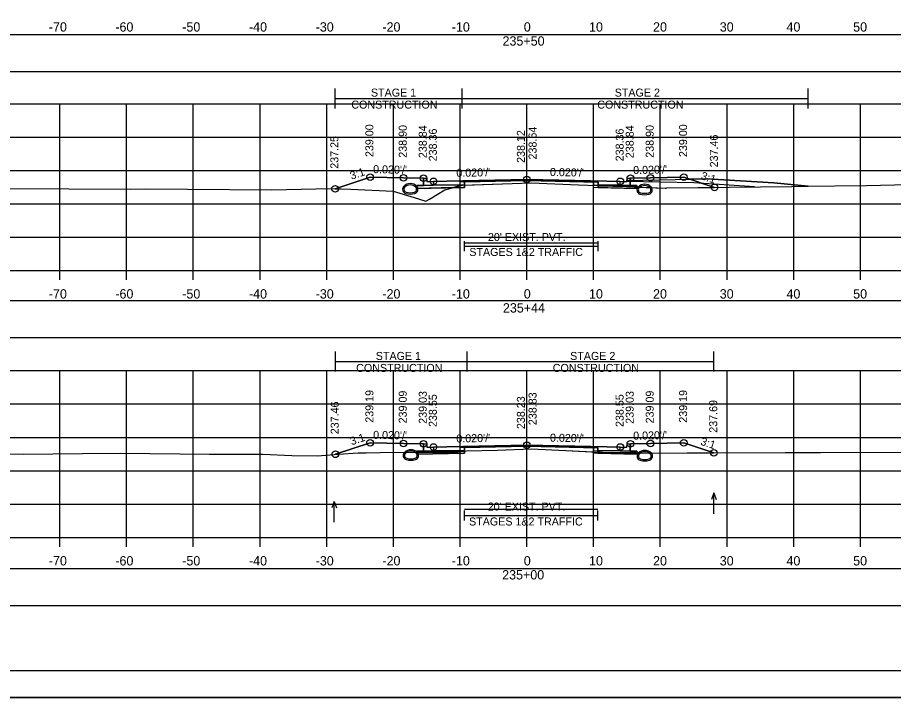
# Model space of a CAD drawing. Extents: x 1369627 to 1374022, y 380035 to 398173.
# Drawn here: x 1372022.2 to 1372153.5, y 388359 to 388460.9 of the extents above; entities that cross this region are included whole.
import ezdxf

# ---------------------------------------------------------------- set-up
doc = ezdxf.new("R2010")
doc.units = 0
for name, color, linetype in [('Default', 7, 'Continuous'), ('R_Alt Surface', 7, 'Continuous'), ('R_Axis', 7, 'Continuous'), ('R_Axis Annot', 7, 'Continuous'), ('R_Border', 7, 'Continuous'), ('R_Drive', 7, 'Continuous'), ('R_Exist Surface', 7, 'Continuous'), ('R_Fin Surface', 7, 'Continuous'), ('R_Grid', 7, 'Continuous'), ('R_MOT', 7, 'Continuous'), ('R_No Plot', 7, 'Continuous'), ('R_Water Annot', 7, 'Continuous'), ('R_Xsect Elev', 7, 'Continuous'), ('R_Xsect Slope', 7, 'Continuous'), ('T_Vehicle Path Lt Minor', 7, 'Continuous'), ('T_Vehicle Path Rt', 7, 'Continuous')]:
    doc.layers.add(name, color=color, linetype=linetype)

msp = doc.modelspace()

# ---------------------------------------------------------------- linework, layer by layer
at = {"layer": 'Default'}
for p, q in [((1372089.19, 388425.86), (1372089.19, 388427.36)), ((1372109.19, 388425.86), (1372109.19, 388427.36)), ((1372089.19, 388426.61), (1372109.19, 388426.61)), ((1372089.16, 388385.46), (1372089.16, 388386.96)), ((1372109.16, 388385.46), (1372109.16, 388386.96)), ((1372089.16, 388386.21), (1372109.16, 388386.21))]:
    msp.add_line(p, q, dxfattribs=at)
for points in [[(1371948.53, 388452.76), (1372248.53, 388452.76), (1372248.53, 388458.28), (1371948.53, 388458.28)], [(1372083.02, 388436.78), (1372083.52, 388436.78), (1372083.53, 388436.28), (1372084.53, 388436.3), (1372084.53, 388435.72), (1372083.03, 388435.69)], [(1372113.53, 388436.28), (1372113.54, 388436.78), (1372114.04, 388436.78), (1372114.03, 388435.69), (1372112.53, 388435.72), (1372112.53, 388436.3)], [(1371948.53, 388412.9), (1372248.53, 388412.9), (1372248.53, 388418.42), (1371948.53, 388418.42)], [(1372083.02, 388396.97), (1372083.52, 388396.97), (1372083.53, 388396.47), (1372084.53, 388396.49), (1372084.53, 388395.91), (1372083.03, 388395.88)], [(1372113.53, 388396.47), (1372113.54, 388396.97), (1372114.04, 388396.97), (1372114.03, 388395.88), (1372112.53, 388395.91), (1372112.53, 388396.49)], [(1371948.53, 388372.74), (1372248.53, 388372.74), (1372248.53, 388378.26), (1371948.53, 388378.26)]]:
    msp.add_lwpolyline(points, close=True, dxfattribs=at)
at = {"layer": 'R_Alt Surface'}
for points in [[(1372083.03, 388436.78), (1372083.03, 388435.69), (1372084.53, 388435.72), (1372089.19, 388435.81), (1372089.19, 388436.23), (1372098.53, 388436.41), (1372109.19, 388436.2), (1372109.19, 388435.78), (1372112.53, 388435.72), (1372114.03, 388435.69), (1372114.03, 388436.78)], [(1372083.03, 388396.97), (1372083.03, 388395.88), (1372084.53, 388395.91), (1372089.16, 388396), (1372089.16, 388396.42), (1372098.53, 388396.6), (1372109.16, 388396.39), (1372109.16, 388395.97), (1372112.53, 388395.91), (1372114.03, 388395.88), (1372114.03, 388396.97)]]:
    msp.add_lwpolyline(points, dxfattribs=at)
for points in [[(1372082.03, 388435.67), (1372083.03, 388435.69), (1372084.53, 388435.72), (1372089.19, 388435.81), (1372089.19, 388435.39), (1372082.03, 388435.25)], [(1372115.03, 388435.67), (1372114.03, 388435.69), (1372112.53, 388435.72), (1372109.19, 388435.78), (1372109.19, 388435.37), (1372115.03, 388435.25)], [(1372082.03, 388395.86), (1372083.03, 388395.88), (1372084.53, 388395.91), (1372089.16, 388396), (1372089.16, 388395.58), (1372082.03, 388395.44)], [(1372115.03, 388395.86), (1372114.03, 388395.88), (1372112.53, 388395.91), (1372109.16, 388395.97), (1372109.16, 388395.56), (1372115.03, 388395.44)]]:
    msp.add_lwpolyline(points, close=True, dxfattribs=at)
at = {"layer": 'R_Axis'}
for p, q in [((1371948.53, 388422.94), (1372248.53, 388422.94)), ((1372028.53, 388421.54), (1372028.53, 388422.94)), ((1372038.53, 388421.54), (1372038.53, 388422.94)), ((1372048.53, 388421.54), (1372048.53, 388422.94)), ((1372058.53, 388421.54), (1372058.53, 388422.94)), ((1372068.53, 388421.54), (1372068.53, 388422.94)), ((1372078.53, 388421.54), (1372078.53, 388422.94)), ((1372088.53, 388421.54), (1372088.53, 388422.94)), ((1372098.53, 388421.54), (1372098.53, 388422.94)), ((1372108.53, 388421.54), (1372108.53, 388422.94)), ((1372118.53, 388421.54), (1372118.53, 388422.94)), ((1372128.53, 388421.54), (1372128.53, 388422.94)), ((1372138.53, 388421.54), (1372138.53, 388422.94)), ((1372148.53, 388421.54), (1372148.53, 388422.94)), ((1371948.53, 388382.94), (1372248.53, 388382.94)), ((1372028.53, 388381.54), (1372028.53, 388382.94)), ((1372038.53, 388381.54), (1372038.53, 388382.94)), ((1372048.53, 388381.54), (1372048.53, 388382.94)), ((1372058.53, 388381.54), (1372058.53, 388382.94)), ((1372068.53, 388381.54), (1372068.53, 388382.94)), ((1372078.53, 388381.54), (1372078.53, 388382.94)), ((1372088.53, 388381.54), (1372088.53, 388382.94)), ((1372098.53, 388381.54), (1372098.53, 388382.94)), ((1372108.53, 388381.54), (1372108.53, 388382.94)), ((1372118.53, 388381.54), (1372118.53, 388382.94)), ((1372128.53, 388381.54), (1372128.53, 388382.94)), ((1372138.53, 388381.54), (1372138.53, 388382.94)), ((1372148.53, 388381.54), (1372148.53, 388382.94))]:
    msp.add_line(p, q, dxfattribs=at)
at = {"layer": 'R_Border'}
msp.add_line((1372256.71, 388362.94), (1371940.53, 388362.94), dxfattribs=at)
at = {"layer": 'R_Drive'}
for p, q in [((1372113.53, 388436.45), (1372125.53, 388436.69)), ((1372113.53, 388436.28), (1372113.53, 388436.45)), ((1372125.53, 388436.69), (1372135.53, 388436.09)), ((1372135.53, 388436.09), (1372140.71, 388435.58))]:
    msp.add_line(p, q, dxfattribs=at)
for centre, radius, start, end in [((1372080.54, 388435.11), 0.646, 136.3515, 253.9529), ((1372081.05, 388434.62), 1.35, 43.6485, 136.3515), ((1372080.54, 388435.11), 0.438, 136.3515, 253.9529), ((1372081.05, 388434.62), 1.15, 43.6485, 136.3515), ((1372081.56, 388435.11), 0.438, 286.0471, 43.6485), ((1372081.56, 388435.11), 0.646, 286.0471, 43.6485), ((1372115.66, 388435.01), 0.646, 136.3515, 253.9529), ((1372116.17, 388434.52), 1.35, 43.6485, 136.3515), ((1372115.66, 388435.01), 0.438, 136.3515, 253.9529), ((1372116.17, 388434.52), 1.15, 43.6485, 136.3515), ((1372116.68, 388435.01), 0.438, 286.0471, 43.6485), ((1372116.68, 388435.01), 0.646, 286.0471, 43.6485), ((1372081.05, 388436.89), 2.5, 253.9529, 286.0471), ((1372081.05, 388436.89), 2.29, 253.9529, 286.0471), ((1372116.17, 388436.8), 2.5, 253.9529, 286.0471), ((1372116.17, 388436.8), 2.29, 253.9529, 286.0471), ((1372080.63, 388395.23), 0.646, 136.3515, 253.9529), ((1372081.15, 388394.74), 1.35, 43.6485, 136.3515), ((1372080.63, 388395.23), 0.438, 136.3515, 253.9529), ((1372081.15, 388394.74), 1.15, 43.6485, 136.3515), ((1372081.66, 388395.23), 0.438, 286.0471, 43.6485), ((1372081.66, 388395.23), 0.646, 286.0471, 43.6485), ((1372115.69, 388395.13), 0.646, 136.3515, 253.9529), ((1372116.21, 388394.64), 1.35, 43.6485, 136.3515), ((1372115.69, 388395.13), 0.438, 136.3515, 253.9529), ((1372116.21, 388394.64), 1.15, 43.6485, 136.3515), ((1372116.72, 388395.13), 0.438, 286.0471, 43.6485), ((1372116.72, 388395.13), 0.646, 286.0471, 43.6485), ((1372081.15, 388397.01), 2.5, 253.9529, 286.0471), ((1372081.15, 388397.01), 2.29, 253.9529, 286.0471), ((1372116.21, 388396.91), 2.5, 253.9529, 286.0471), ((1372116.21, 388396.91), 2.29, 253.9529, 286.0471)]:
    msp.add_arc(centre, radius, start, end, dxfattribs=at)
at = {"layer": 'R_Exist Surface'}
for points in [[(1372020.62, 388435.25), (1372039.09, 388435.14), (1372041.3, 388435.16), (1372047.67, 388435.11), (1372060.32, 388435.01), (1372066.9, 388435.18), (1372069.25, 388435.21), (1372072.16, 388435.12), (1372078.49, 388434.81), (1372081.65, 388433.86), (1372083.4, 388433.31), (1372083.94, 388433.61), (1372086.23, 388435.01), (1372088.06, 388435.51), (1372088.87, 388435.72), (1372096.33, 388435.99), (1372099.19, 388436.09), (1372106.29, 388435.8), (1372109.03, 388435.7), (1372109.34, 388435.64), (1372113.44, 388435.52), (1372119.28, 388435.27), (1372119.43, 388435.28), (1372119.51, 388435.32), (1372128.87, 388435.43), (1372138.23, 388435.55), (1372139.89, 388435.57), (1372149.44, 388435.68), (1372155.74, 388435.85)], [(1372016.33, 388395.47), (1372023, 388395.4), (1372031.94, 388395.53), (1372037.54, 388395.59), (1372050.96, 388395.4), (1372058.94, 388395.44), (1372063.28, 388395.22), (1372067.11, 388395.17), (1372070.27, 388395.44), (1372073.23, 388395.64), (1372074.22, 388395.63), (1372074.46, 388395.64), (1372076.61, 388395.68), (1372087.04, 388395.72), (1372087.82, 388395.72), (1372089.46, 388395.9), (1372094.12, 388396.03), (1372099.16, 388396.2), (1372104.37, 388395.97), (1372109.5, 388395.72), (1372109.76, 388395.69), (1372109.92, 388395.68), (1372114.98, 388395.6), (1372116.73, 388395.58), (1372122.54, 388395.62), (1372137.25, 388395.66), (1372142.56, 388395.69), (1372157.87, 388395.73)]]:
    msp.add_lwpolyline(points, dxfattribs=at)
at = {"layer": 'R_Fin Surface'}
for points in [[(1372069.77, 388435.19), (1372075.02, 388436.94), (1372080.02, 388436.84), (1372083.02, 388436.78), (1372083.52, 388436.78), (1372083.53, 388436.28), (1372084.53, 388436.3), (1372086.53, 388436.34), (1372098.53, 388436.58), (1372110.53, 388436.34), (1372112.53, 388436.3), (1372113.53, 388436.28), (1372113.54, 388436.78), (1372114.04, 388436.78), (1372117.04, 388436.84), (1372122.04, 388436.94), (1372126.66, 388435.4)], [(1372069.82, 388395.4), (1372075.02, 388397.13), (1372080.02, 388397.03), (1372083.02, 388396.97), (1372083.52, 388396.97), (1372083.53, 388396.47), (1372084.53, 388396.49), (1372086.53, 388396.53), (1372098.53, 388396.77), (1372110.53, 388396.53), (1372112.53, 388396.49), (1372113.53, 388396.47), (1372113.54, 388396.97), (1372114.04, 388396.97), (1372117.04, 388397.03), (1372122.04, 388397.13), (1372126.56, 388395.63)]]:
    msp.add_lwpolyline(points, dxfattribs=at)
at = {"layer": 'R_Grid'}
for p, q in [((1371948.53, 388447.94), (1372248.53, 388447.94)), ((1372028.53, 388422.94), (1372028.53, 388447.94)), ((1372038.53, 388422.94), (1372038.53, 388447.94)), ((1372048.53, 388422.94), (1372048.53, 388447.94)), ((1372058.53, 388422.94), (1372058.53, 388447.94)), ((1372068.53, 388422.94), (1372068.53, 388447.94)), ((1372078.53, 388422.94), (1372078.53, 388447.94)), ((1372088.53, 388422.94), (1372088.53, 388447.94)), ((1372098.53, 388422.94), (1372098.53, 388447.94)), ((1372108.53, 388422.94), (1372108.53, 388447.94)), ((1372118.53, 388422.94), (1372118.53, 388447.94)), ((1372128.53, 388422.94), (1372128.53, 388447.94)), ((1372138.53, 388422.94), (1372138.53, 388447.94)), ((1372148.53, 388422.94), (1372148.53, 388447.94)), ((1371948.53, 388442.94), (1372248.53, 388442.94)), ((1371948.53, 388437.94), (1372248.53, 388437.94)), ((1371948.53, 388432.94), (1372248.53, 388432.94)), ((1371948.53, 388427.94), (1372248.53, 388427.94)), ((1371948.53, 388422.94), (1372248.53, 388422.94)), ((1371948.53, 388407.94), (1372248.53, 388407.94)), ((1372028.53, 388382.94), (1372028.53, 388407.94)), ((1372038.53, 388382.94), (1372038.53, 388407.94)), ((1372048.53, 388382.94), (1372048.53, 388407.94)), ((1372058.53, 388382.94), (1372058.53, 388407.94)), ((1372068.53, 388382.94), (1372068.53, 388407.94)), ((1372078.53, 388382.94), (1372078.53, 388407.94)), ((1372088.53, 388382.94), (1372088.53, 388407.94)), ((1372098.53, 388382.94), (1372098.53, 388407.94)), ((1372108.53, 388382.94), (1372108.53, 388407.94)), ((1372118.53, 388382.94), (1372118.53, 388407.94)), ((1372128.53, 388382.94), (1372128.53, 388407.94)), ((1372138.53, 388382.94), (1372138.53, 388407.94)), ((1372148.53, 388382.94), (1372148.53, 388407.94)), ((1371948.53, 388402.94), (1372248.53, 388402.94)), ((1371948.53, 388397.94), (1372248.53, 388397.94)), ((1371948.53, 388392.94), (1372248.53, 388392.94)), ((1371948.53, 388387.94), (1372248.53, 388387.94)), ((1371948.53, 388382.94), (1372248.53, 388382.94))]:
    msp.add_line(p, q, dxfattribs=at)
at = {"layer": 'R_MOT'}
for p, q in [((1372069.77, 388447.24), (1372069.77, 388450.24)), ((1372088.83, 388447.24), (1372088.83, 388450.24)), ((1372140.71, 388447.24), (1372140.71, 388450.24)), ((1372069.77, 388448.74), (1372140.71, 388448.74)), ((1372069.82, 388407.79), (1372069.82, 388410.79)), ((1372089.56, 388407.79), (1372089.56, 388410.79)), ((1372126.56, 388407.79), (1372126.56, 388410.79)), ((1372069.82, 388409.29), (1372126.56, 388409.29))]:
    msp.add_line(p, q, dxfattribs=at)
at = {"layer": 'R_No Plot'}
for p, q in [((1372123.53, 388436.08), (1372113.53, 388436.28)), ((1372132.67, 388435.48), (1372123.53, 388436.08)), ((1371928.13, 388358.96), (1372261.46, 388358.96))]:
    msp.add_line(p, q, dxfattribs=at)
for points in [[(1371928.12, 388572.3), (1372261.46, 388572.3), (1372261.46, 388358.96), (1371928.12, 388358.96)], [(1372174.45, 388568.4), (1372194.07, 388568.4), (1372194.07, 388558.52), (1372210.18, 388558.52), (1372233.38, 388558.52), (1372233.38, 388525.85), (1372256.59, 388525.85), (1372256.71, 388362.94), (1371940.53, 388362.94), (1371940.53, 388568.4)], [(1372098.53, 388436.58), (1372086.53, 388436.34), (1372084.53, 388436.3), (1372084.53, 388435.72), (1372088.53, 388435.8), (1372088.53, 388436.21), (1372098.53, 388436.41), (1372108.53, 388436.21), (1372108.53, 388435.8), (1372112.53, 388435.72), (1372112.53, 388436.3), (1372110.53, 388436.34)], [(1372088.53, 388435.8), (1372084.53, 388435.72), (1372083.03, 388435.69), (1372082.03, 388435.67), (1372082.03, 388435.25), (1372088.53, 388435.38)], [(1372108.53, 388435.8), (1372112.53, 388435.72), (1372114.03, 388435.69), (1372115.03, 388435.67), (1372115.03, 388435.25), (1372108.53, 388435.38)], [(1372098.53, 388396.77), (1372086.53, 388396.53), (1372084.53, 388396.49), (1372084.53, 388395.91), (1372088.53, 388395.99), (1372088.53, 388396.4), (1372098.53, 388396.6), (1372108.53, 388396.4), (1372108.53, 388395.99), (1372112.53, 388395.91), (1372112.53, 388396.49), (1372110.53, 388396.53)], [(1372088.53, 388395.99), (1372084.53, 388395.91), (1372083.03, 388395.88), (1372082.03, 388395.86), (1372082.03, 388395.44), (1372088.53, 388395.57)], [(1372108.53, 388395.99), (1372112.53, 388395.91), (1372114.03, 388395.88), (1372115.03, 388395.86), (1372115.03, 388395.44), (1372108.53, 388395.57)]]:
    msp.add_lwpolyline(points, close=True, dxfattribs=at)
for points in [[(1372083.02, 388436.78), (1372083.03, 388435.69), (1372084.53, 388435.72), (1372088.53, 388435.8), (1372088.53, 388436.21), (1372098.53, 388436.41), (1372108.53, 388436.21), (1372108.53, 388435.8), (1372112.53, 388435.72), (1372114.03, 388435.69), (1372114.04, 388436.78)], [(1372089.19, 388427.09), (1372109.19, 388427.09)], [(1372083.02, 388396.97), (1372083.03, 388395.88), (1372084.53, 388395.91), (1372088.53, 388395.99), (1372088.53, 388396.4), (1372098.53, 388396.6), (1372108.53, 388396.4), (1372108.53, 388395.99), (1372112.53, 388395.91), (1372114.03, 388395.88), (1372114.04, 388396.97)], [(1372089.16, 388387.2), (1372109.16, 388387.2)]]:
    msp.add_lwpolyline(points, dxfattribs=at)
for centre in [(1372075.02, 388436.94), (1372122.04, 388436.94), (1372080.02, 388436.84), (1372083.02, 388436.78), (1372084.53, 388436.3), (1372098.53, 388436.58), (1372112.53, 388436.3), (1372114.04, 388436.78), (1372117.04, 388436.84), (1372069.77, 388435.19), (1372126.66, 388435.4), (1372075.02, 388397.13), (1372080.02, 388397.03), (1372083.02, 388396.97), (1372084.53, 388396.49), (1372098.53, 388396.77), (1372112.53, 388396.49), (1372114.04, 388396.97), (1372117.04, 388397.03), (1372122.04, 388397.13), (1372069.82, 388395.4), (1372126.56, 388395.63)]:
    msp.add_circle(centre, 0.5, dxfattribs=at)
at = {"layer": 'R_Water Annot'}
for p, q in [((1372126.55, 388389.61), (1372126.2, 388388.65)), ((1372126.55, 388386.46), (1372126.55, 388389.61)), ((1372126.55, 388389.61), (1372126.9, 388388.65)), ((1372069.65, 388388.35), (1372069.3, 388387.39)), ((1372069.65, 388385.21), (1372069.65, 388388.35)), ((1372069.65, 388388.35), (1372070, 388387.39))]:
    msp.add_line(p, q, dxfattribs=at)
at = {"layer": 'R_Xsect Elev'}
for p, q in [((1372098.53, 388436.07), (1372098.53, 388446.07)), ((1372098.53, 388396.18), (1372098.53, 388406.18))]:
    msp.add_line(p, q, dxfattribs=at)
at = {"layer": 'T_Vehicle Path Lt Minor'}
for p, q in [((1372125.53, 388436.69), (1372122.95, 388436.64)), ((1372122.95, 388436.64), (1372126.66, 388435.4)), ((1372135.53, 388436.09), (1372125.53, 388436.69)), ((1372140.69, 388435.58), (1372135.53, 388436.09))]:
    msp.add_line(p, q, dxfattribs=at)
msp.add_lwpolyline([(1372126.66, 388435.4), (1372128.87, 388435.43), (1372138.23, 388435.55), (1372139.89, 388435.57), (1372140.69, 388435.58)], dxfattribs=at)
at = {"layer": 'T_Vehicle Path Rt'}
for p, q in [((1372083.03, 388435.69), (1372083.02, 388436.78)), ((1372114.04, 388436.78), (1372114.03, 388435.69)), ((1372087.51, 388435.36), (1372082.03, 388435.25)), ((1372087.51, 388435.36), (1372089.19, 388435.39)), ((1372089.19, 388435.81), (1372089.19, 388435.73)), ((1372089.19, 388435.39), (1372089.19, 388435.73)), ((1372109.19, 388435.67), (1372109.19, 388435.78)), ((1372109.19, 388435.67), (1372109.19, 388435.37)), ((1372115.03, 388435.45), (1372119.28, 388435.27)), ((1372083.03, 388395.88), (1372083.02, 388396.97)), ((1372114.04, 388396.97), (1372114.03, 388395.88)), ((1372082.03, 388395.86), (1372083.03, 388395.88)), ((1372082.03, 388395.7), (1372082.03, 388395.86)), ((1372082.03, 388395.7), (1372082.03, 388395.44)), ((1372089.16, 388396), (1372089.16, 388395.86)), ((1372109.16, 388395.73), (1372109.16, 388395.97)), ((1372109.16, 388395.73), (1372109.16, 388395.56)), ((1372115.03, 388395.6), (1372116.73, 388395.58))]:
    msp.add_line(p, q, dxfattribs=at)
for points in [[(1372083.02, 388436.78), (1372080.02, 388436.84), (1372075.02, 388436.94), (1372069.77, 388435.19)], [(1372109.19, 388435.78), (1372109.19, 388436.2), (1372098.53, 388436.41), (1372089.19, 388436.23), (1372089.19, 388435.81)], [(1372126.66, 388435.4), (1372122.04, 388436.94), (1372117.04, 388436.84), (1372114.04, 388436.78)], [(1372069.77, 388435.19), (1372072.16, 388435.12), (1372078.49, 388434.81), (1372081.65, 388433.86), (1372083.4, 388433.31), (1372083.94, 388433.61), (1372086.23, 388435.01), (1372086.85, 388435.18), (1372087.51, 388435.36)], [(1372082.03, 388435.25), (1372082.03, 388435.67), (1372083.03, 388435.69)], [(1372089.19, 388435.73), (1372088.87, 388435.72), (1372088.06, 388435.51), (1372087.51, 388435.36)], [(1372089.19, 388435.73), (1372096.33, 388435.99), (1372099.19, 388436.09), (1372106.29, 388435.8), (1372109.03, 388435.7), (1372109.19, 388435.67)], [(1372115.03, 388435.45), (1372113.44, 388435.52), (1372109.34, 388435.64), (1372109.19, 388435.67)], [(1372109.19, 388435.37), (1372115.03, 388435.25), (1372115.03, 388435.45)], [(1372114.03, 388435.69), (1372115.03, 388435.67), (1372115.03, 388435.45)], [(1372119.28, 388435.27), (1372119.43, 388435.28), (1372119.51, 388435.32), (1372126.66, 388435.4)], [(1372083.02, 388396.97), (1372080.02, 388397.03), (1372075.02, 388397.13), (1372069.82, 388395.4)], [(1372126.56, 388395.63), (1372122.04, 388397.13), (1372117.04, 388397.03), (1372114.04, 388396.97)], [(1372069.82, 388395.4), (1372070.27, 388395.44), (1372073.23, 388395.64), (1372074.22, 388395.63), (1372074.46, 388395.64), (1372076.61, 388395.68), (1372082.03, 388395.7), (1372082.03, 388395.7)], [(1372082.03, 388395.44), (1372089.16, 388395.58), (1372089.16, 388395.86)], [(1372089.16, 388395.86), (1372087.82, 388395.72), (1372087.04, 388395.72), (1372082.03, 388395.7)], [(1372109.16, 388395.97), (1372109.16, 388396.39), (1372098.53, 388396.6), (1372089.16, 388396.42), (1372089.16, 388396)], [(1372089.16, 388395.86), (1372089.46, 388395.9), (1372094.12, 388396.03), (1372099.16, 388396.2), (1372104.37, 388395.97), (1372109.16, 388395.73)], [(1372115.03, 388395.6), (1372114.98, 388395.6), (1372109.92, 388395.68), (1372109.76, 388395.69), (1372109.5, 388395.72), (1372109.16, 388395.73)], [(1372109.16, 388395.56), (1372115.03, 388395.44), (1372115.03, 388395.6)], [(1372114.03, 388395.88), (1372115.03, 388395.86), (1372115.03, 388395.6)], [(1372116.73, 388395.58), (1372122.54, 388395.62), (1372126.56, 388395.63)]]:
    msp.add_lwpolyline(points, dxfattribs=at)

# ---------------------------------------------------------------- texts
at = {"layer": 'R_Axis Annot'}
for s, height, p in [('-70', 1.4, (1372026.87, 388458.74)), ('-60', 1.4, (1372036.84, 388458.74)), ('-50', 1.4, (1372046.87, 388458.74)), ('-40', 1.4, (1372056.87, 388458.74)), ('-30', 1.4, (1372066.87, 388458.74)), ('-20', 1.4, (1372076.87, 388458.74)), ('-10', 1.4, (1372087.27, 388458.74)), ('0', 1.4, (1372098.07, 388458.74)), ('10', 1.4, (1372107.84, 388458.74)), ('20', 1.4, (1372117.44, 388458.74)), ('30', 1.4, (1372127.44, 388458.74)), ('40', 1.4, (1372137.44, 388458.74)), ('50', 1.4, (1372147.44, 388458.74)), ('235+50', 1.4, (1372094.88, 388456.64)), ("20' EXIST. PVT.", 1.2, (1372092.69, 388427.36)), ('STAGES 1&2 TRAFFIC', 1.2, (1372089.9, 388425.12)), ('-70', 1.4, (1372026.87, 388418.74)), ('-60', 1.4, (1372036.84, 388418.74)), ('-50', 1.4, (1372046.87, 388418.74)), ('-40', 1.4, (1372056.87, 388418.74)), ('-30', 1.4, (1372066.87, 388418.74)), ('-20', 1.4, (1372076.87, 388418.74)), ('-10', 1.4, (1372087.27, 388418.74)), ('0', 1.4, (1372098.07, 388418.74)), ('10', 1.4, (1372107.84, 388418.74)), ('20', 1.4, (1372117.44, 388418.74)), ('30', 1.4, (1372127.44, 388418.74)), ('40', 1.4, (1372137.44, 388418.74)), ('50', 1.4, (1372147.44, 388418.74)), ('235+44', 1.4, (1372094.94, 388416.64)), ("20' EXIST. PVT.", 1.2, (1372092.66, 388386.97)), ('STAGES 1&2 TRAFFIC', 1.2, (1372089.86, 388384.73)), ('-70', 1.4, (1372026.87, 388378.74)), ('-60', 1.4, (1372036.84, 388378.74)), ('-50', 1.4, (1372046.87, 388378.74)), ('-40', 1.4, (1372056.87, 388378.74)), ('-30', 1.4, (1372066.87, 388378.74)), ('-20', 1.4, (1372076.87, 388378.74)), ('-10', 1.4, (1372087.27, 388378.74)), ('0', 1.4, (1372098.07, 388378.74)), ('10', 1.4, (1372107.84, 388378.74)), ('20', 1.4, (1372117.44, 388378.74)), ('30', 1.4, (1372127.44, 388378.74)), ('40', 1.4, (1372137.44, 388378.74)), ('50', 1.4, (1372147.44, 388378.74)), ('235+00', 1.4, (1372094.82, 388376.64))]:
    msp.add_text(s, height=height, dxfattribs=at).set_placement(p)
at = {"layer": 'R_MOT'}
for s, p in [('STAGE 1', (1372075.15, 388449)), ('STAGE 2', (1372111.69, 388449)), ('CONSTRUCTION', (1372072.21, 388447.2)), ('CONSTRUCTION', (1372109.08, 388447.2)), ('STAGE 1', (1372075.88, 388409.54)), ('STAGE 2', (1372105.01, 388409.54)), ('CONSTRUCTION', (1372072.94, 388407.74)), ('CONSTRUCTION', (1372102.41, 388407.74))]:
    msp.add_text(s, height=1.2, dxfattribs=at).set_placement(p)
at = {"layer": 'R_Xsect Elev'}
for s, p in [('239.00', (1372075.52, 388439.94)), ('238.90', (1372080.52, 388439.84)), ('238.84', (1372083.52, 388439.78)), ('238.36', (1372085.03, 388439.3)), ('238.64', (1372099.98, 388439.58)), ('238.36', (1372113.03, 388439.3)), ('238.84', (1372114.54, 388439.78)), ('238.90', (1372117.54, 388439.84)), ('239.00', (1372122.54, 388439.94)), ('237.25', (1372070.27, 388438.19)), ('238.12', (1372098.23, 388439.07)), ('237.46', (1372127.16, 388438.4)), ('239.19', (1372075.52, 388400.13)), ('239.09', (1372080.52, 388400.03)), ('239.03', (1372083.52, 388399.97)), ('239.03', (1372114.54, 388399.97)), ('239.09', (1372117.54, 388400.03)), ('239.19', (1372122.54, 388400.13)), ('238.55', (1372085.03, 388399.49)), ('238.23', (1372098.23, 388399.18)), ('238.83', (1372099.98, 388399.77)), ('238.55', (1372113.03, 388399.49)), ('237.69', (1372127.06, 388398.63)), ('237.46', (1372070.32, 388398.4))]:
    msp.add_text(s, height=1.2, rotation=90, dxfattribs=at).set_placement(p)
at = {"layer": 'R_Xsect Slope'}
for s, rotation, p in [('3:1', 18.4332, (1372072.24, 388436.54)), ("0.020'/'", 358.8542, (1372075.47, 388437.53)), ("0.020'/'", 1.1458, (1372087.96, 388436.97)), ("0.020'/'", 358.8542, (1372101.98, 388437.11)), ("0.020'/'", 1.1458, (1372114.47, 388437.39)), ('3:1', 341.5668, (1372124.51, 388436.65)), ('3:1', 18.4332, (1372072.26, 388396.74)), ("0.020'/'", 358.8542, (1372075.47, 388397.72)), ("0.020'/'", 1.1458, (1372087.96, 388397.16)), ("0.020'/'", 358.8542, (1372101.98, 388397.3)), ("0.020'/'", 1.1458, (1372114.47, 388397.58)), ('3:1', 341.5668, (1372124.46, 388396.85))]:
    msp.add_text(s, height=1.2, rotation=rotation, dxfattribs=at).set_placement(p)

doc.saveas('drawing.dxf')
